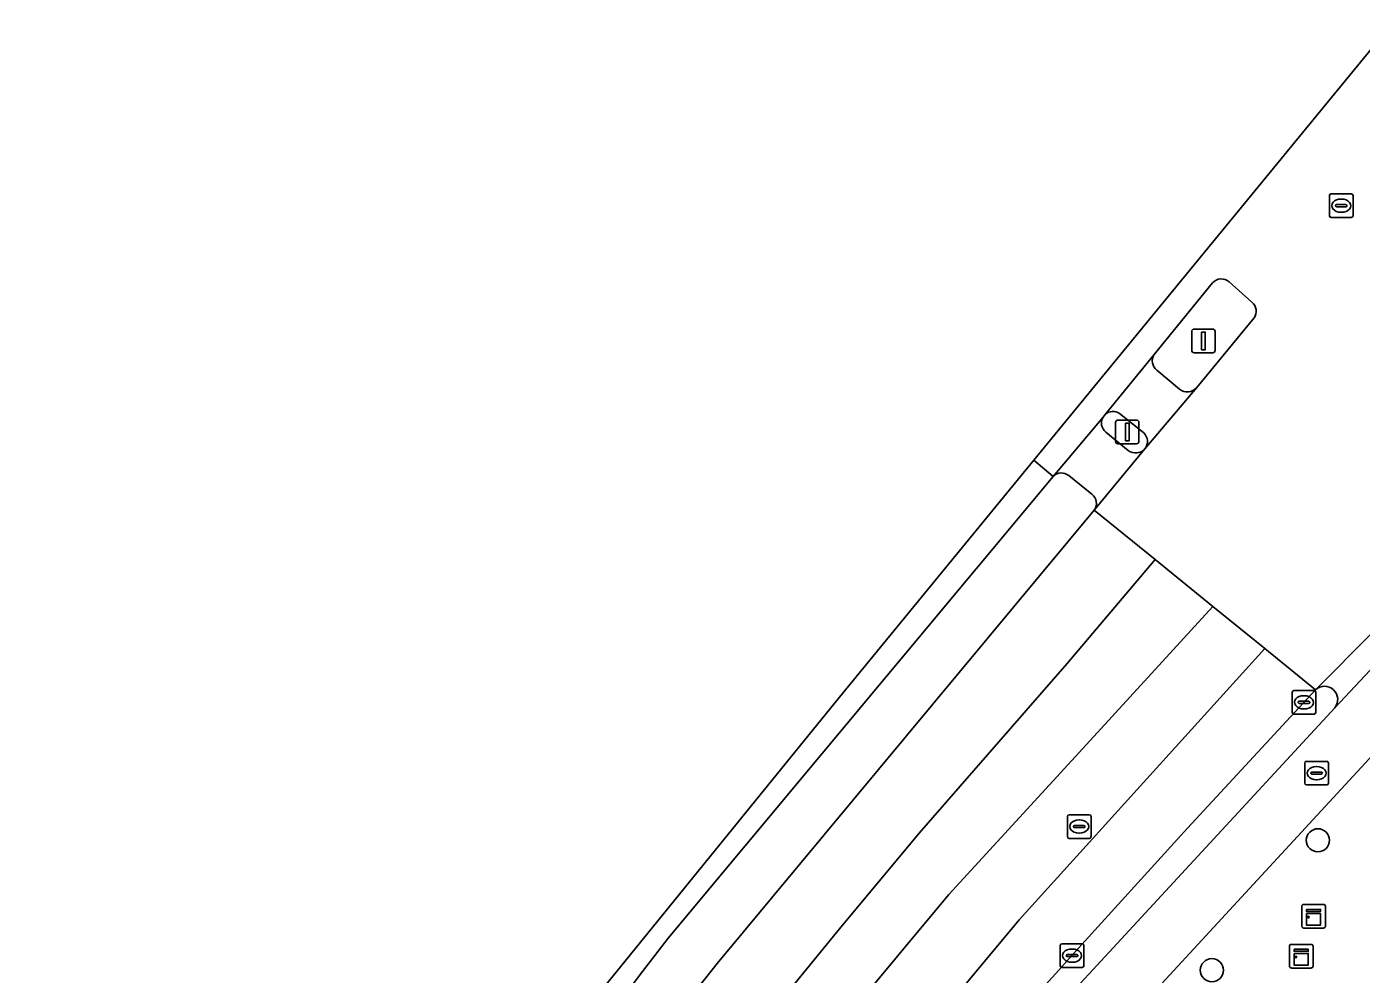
# Model space of a CAD drawing. Extents: x 160675 to 161153, y 383241 to 383714.
# Drawn here: x 160675.3 to 160731.8, y 383583.3 to 383623.4 of the extents above; entities that cross this region are included whole.
import ezdxf

# ---------------------------------------------------------------- set-up
doc = ezdxf.new("R2010")
doc.units = 0
for name, color, linetype in [('IMGEO_Berm_open', 7, 'Continuous'), ('IMGEO_Boom', 7, 'Continuous'), ('IMGEO_Brandkraan', 7, 'Continuous'), ('IMGEO_Fietspad_gesloten', 7, 'Continuous'), ('IMGEO_Fietspad_open', 7, 'Continuous'), ('IMGEO_Kast', 7, 'Continuous'), ('IMGEO_Kolk', 7, 'Continuous'), ('IMGEO_Lichtmast', 7, 'Continuous'), ('IMGEO_Rijbaan_lokaal_gesloten', 7, 'Continuous'), ('IMGEO_Rioolput', 7, 'Continuous'), ('IMGEO_Verkeerseiland_open', 7, 'Continuous'), ('IMGEO_Verkeersregelinstallatiepaal', 7, 'Continuous'), ('IMGEO_Voetpad_open', 7, 'Continuous')]:
    doc.layers.add(name, color=color, linetype=linetype)

msp = doc.modelspace()

# ---------------------------------------------------------------- linework, layer by layer
at = {"layer": 'IMGEO_Berm_open'}
for points in [[(160718.729, 383604.358), (160702.452, 383584.824), (160701.217, 383583.225), (160700.015, 383581.605), (160695.008, 383574.126)], [(160720.368, 383603.602), (160719.39, 383604.39)], [(160697.601, 383573.971), (160701.503, 383579.813), (160702.967, 383581.799), (160704.514, 383583.748), (160720.463, 383602.931)], [(160729.825, 383595.333), (160724.406, 383589.48), (160719.524, 383584.087)], [(160720.241, 383583.296), (160730.642, 383594.571)]]:
    msp.add_lwpolyline(points, dxfattribs=at)
for centre, radius, start, end in [((160719.077, 383604.004), 0.497, 51.028, 134.5153), ((160720.075, 383603.218), 0.483, 323.4859, 52.6309), ((160730.201, 383594.917), 0.561, 321.835, 132.1549), ((160817.455, 383494.338), 132.835, 137.49629, 148.98372), ((160795.912, 383510.438), 105.044, 136.08487, 154.99624)]:
    msp.add_arc(centre, radius, start, end, dxfattribs=at)
at = {"layer": 'IMGEO_Boom'}
for centre in [(160729.923, 383588.963), (160725.439, 383583.47)]:
    msp.add_circle(centre, 0.489, dxfattribs=at)
at = {"layer": 'IMGEO_Brandkraan'}
for p, q in [((160729.369, 383591.378), (160729.369, 383592.23)), ((160729.444, 383592.304), (160730.296, 383592.304)), ((160729.671, 383591.847), (160730.069, 383591.847)), ((160729.857, 383592.084), (160729.882, 383592.084)), ((160730.37, 383592.23), (160730.37, 383591.378)), ((160730.296, 383591.304), (160729.444, 383591.304)), ((160729.628, 383591.798), (160729.628, 383591.81)), ((160730.066, 383591.761), (160729.668, 383591.761)), ((160729.88, 383591.524), (160729.855, 383591.524)), ((160730.112, 383591.81), (160730.112, 383591.798))]:
    msp.add_line(p, q, dxfattribs=at)
for points in [[(160729.369, 383591.378), (160729.369, 383592.23)], [(160729.444, 383592.304), (160730.296, 383592.304)], [(160730.37, 383592.23), (160730.37, 383591.378)], [(160730.296, 383591.304), (160729.444, 383591.304)]]:
    msp.add_lwpolyline(points, dxfattribs=at)
for centre, radius, start, end in [((160729.446, 383592.228), 0.0765, 91.552, 178.448), ((160729.446, 383592.228), 0.0765, 91.552, 178.448), ((160729.668, 383591.807), 0.0403, 85.8775, 175.7526), ((160730.073, 383591.809), 0.0386, 1.7309, 96.639), ((160730.294, 383592.228), 0.0765, 1.552, 88.448), ((160730.294, 383592.228), 0.0765, 1.552, 88.448), ((160729.446, 383591.38), 0.0765, 181.552, 268.448), ((160729.446, 383591.38), 0.0765, 181.552, 268.448), ((160729.665, 383591.797), 0.0366, 178.938, 274.7102), ((160730.069, 383591.804), 0.043, 264.8664, 352.4533), ((160730.294, 383591.38), 0.0765, 271.552, 358.448), ((160730.294, 383591.38), 0.0765, 271.552, 358.448)]:
    msp.add_arc(centre, radius, start, end, dxfattribs=at)
for centre, major_axis, ratio, start_param, end_param in [((160729.856, 383591.804), (-0.387, 0.002), 0.722429, 4.712389, 7.853982), ((160729.881, 383591.804), (-0.39, 0.002), 0.717154, 1.570796, 4.712389)]:
    msp.add_ellipse(centre, major_axis=major_axis, ratio=ratio, start_param=start_param, end_param=end_param, dxfattribs=at)
at = {"layer": 'IMGEO_Fietspad_gesloten'}
for points in [[(160736.741, 383600.914), (160735.326, 383599.476), (160732.973, 383597.065), (160730.642, 383594.571), (160720.241, 383583.296)], [(160720.294, 383579.626), (160734.953, 383595.515)]]:
    msp.add_lwpolyline(points, dxfattribs=at)
msp.add_arc((160795.912, 383510.438), 105.044, 136.08487, 154.99624, dxfattribs=at)
at = {"layer": 'IMGEO_Fietspad_open'}
for points in [[(160722.997, 383609.51), (160720.929, 383606.979)], [(160724.073, 383608.042), (160723.111, 383608.854)], [(160722.601, 383605.517), (160724.798, 383608.11)], [(160721.54, 383607.015), (160722.557, 383606.203)]]:
    msp.add_lwpolyline(points, dxfattribs=at)
for centre, radius, start, end in [((160723.422, 383609.246), 0.5, 148.1207, 231.5962), ((160724.4, 383608.45), 0.523, 231.2187, 319.4978), ((160721.257, 383606.614), 0.49, 54.763, 131.981), ((160722.211, 383605.836), 0.504, 320.6958, 46.6441)]:
    msp.add_arc(centre, radius, start, end, dxfattribs=at)
at = {"layer": 'IMGEO_Kast'}
for p, q in [((160729.315, 383586.253), (160730.156, 383586.253)), ((160730.156, 383586.253), (160729.315, 383586.253)), ((160729.24, 383585.328), (160729.24, 383586.169)), ((160729.24, 383586.169), (160729.24, 383585.328)), ((160730.24, 383586.178), (160730.24, 383585.337)), ((160730.24, 383585.337), (160730.24, 383586.178)), ((160730.165, 383585.253), (160729.324, 383585.253)), ((160729.324, 383585.253), (160730.165, 383585.253)), ((160728.795, 383584.563), (160729.636, 383584.563)), ((160729.636, 383584.563), (160728.795, 383584.563)), ((160728.72, 383583.638), (160728.72, 383584.479)), ((160728.72, 383584.479), (160728.72, 383583.638)), ((160729.72, 383584.488), (160729.72, 383583.647)), ((160729.72, 383583.647), (160729.72, 383584.488)), ((160729.645, 383583.563), (160728.804, 383583.563)), ((160728.804, 383583.563), (160729.645, 383583.563))]:
    msp.add_line(p, q, dxfattribs=at)
for points in [[(160729.435, 383586.043), (160730.035, 383586.043), (160730.035, 383585.958), (160729.435, 383585.958), (160729.435, 383586.043)], [(160729.435, 383585.868), (160730.035, 383585.868), (160730.035, 383585.379), (160729.435, 383585.379), (160729.435, 383585.868)], [(160728.915, 383584.353), (160729.515, 383584.353), (160729.515, 383584.268), (160728.915, 383584.268), (160728.915, 383584.353)], [(160728.915, 383584.178), (160729.515, 383584.178), (160729.515, 383583.689), (160728.915, 383583.689), (160728.915, 383584.178)]]:
    msp.add_lwpolyline(points, dxfattribs=at)
for centre in [(160729.519, 383585.717), (160728.999, 383584.027)]:
    msp.add_circle(centre, 0.0377, dxfattribs=at)
for centre, start, end in [((160729.318, 383586.175), 92.4484, 184.2845), ((160729.318, 383586.175), 92.4484, 184.2845), ((160730.162, 383586.175), 2.4484, 94.2845), ((160730.162, 383586.175), 2.4484, 94.2845), ((160729.318, 383585.331), 182.4484, 274.2845), ((160729.318, 383585.331), 182.4484, 274.2845), ((160730.162, 383585.331), 272.4484, 4.2845), ((160730.162, 383585.331), 272.4484, 4.2845), ((160728.798, 383584.485), 92.4484, 184.2845), ((160728.798, 383584.485), 92.4484, 184.2845), ((160729.642, 383584.485), 2.4484, 94.2845), ((160729.642, 383584.485), 2.4484, 94.2845), ((160728.798, 383583.641), 182.4484, 274.2845), ((160728.798, 383583.641), 182.4484, 274.2845), ((160729.642, 383583.641), 272.4484, 4.2845), ((160729.642, 383583.641), 272.4484, 4.2845)]:
    msp.add_arc(centre, 0.0779, start, end, dxfattribs=at)
at = {"layer": 'IMGEO_Kolk'}
for p, q in [((160728.835, 383594.373), (160728.835, 383595.225)), ((160728.91, 383595.299), (160729.762, 383595.299)), ((160729.836, 383595.225), (160729.836, 383594.373)), ((160729.094, 383594.793), (160729.094, 383594.805)), ((160729.532, 383594.756), (160729.134, 383594.756)), ((160729.137, 383594.842), (160729.535, 383594.842)), ((160729.323, 383595.079), (160729.348, 383595.079)), ((160729.578, 383594.805), (160729.578, 383594.793)), ((160729.762, 383594.299), (160728.91, 383594.299)), ((160729.346, 383594.519), (160729.321, 383594.519)), ((160719.028, 383583.66), (160719.028, 383584.512)), ((160719.103, 383584.586), (160719.955, 383584.586)), ((160720.029, 383584.512), (160720.029, 383583.66)), ((160719.287, 383584.08), (160719.287, 383584.092)), ((160719.725, 383584.043), (160719.327, 383584.043)), ((160719.33, 383584.129), (160719.728, 383584.129)), ((160719.516, 383584.366), (160719.541, 383584.366)), ((160719.771, 383584.092), (160719.771, 383584.08)), ((160719.955, 383583.586), (160719.103, 383583.586)), ((160719.539, 383583.806), (160719.514, 383583.806))]:
    msp.add_line(p, q, dxfattribs=at)
for points in [[(160728.835, 383594.373), (160728.835, 383595.225)], [(160728.91, 383595.299), (160729.762, 383595.299)], [(160729.836, 383595.225), (160729.836, 383594.373)], [(160729.762, 383594.299), (160728.91, 383594.299)], [(160719.028, 383583.66), (160719.028, 383584.512)], [(160719.103, 383584.586), (160719.955, 383584.586)], [(160720.029, 383584.512), (160720.029, 383583.66)], [(160719.955, 383583.586), (160719.103, 383583.586)]]:
    msp.add_lwpolyline(points, dxfattribs=at)
for centre, radius, start, end in [((160728.912, 383595.223), 0.0765, 91.552, 178.448), ((160728.912, 383595.223), 0.0765, 91.552, 178.448), ((160729.76, 383595.223), 0.0765, 1.552, 88.448), ((160729.76, 383595.223), 0.0765, 1.552, 88.448), ((160729.134, 383594.802), 0.0403, 85.8775, 175.7526), ((160729.131, 383594.792), 0.0366, 178.938, 274.7102), ((160729.535, 383594.799), 0.043, 264.8664, 352.4533), ((160729.539, 383594.804), 0.0386, 1.7309, 96.639), ((160728.912, 383594.375), 0.0765, 181.552, 268.448), ((160728.912, 383594.375), 0.0765, 181.552, 268.448), ((160729.76, 383594.375), 0.0765, 271.552, 358.448), ((160729.76, 383594.375), 0.0765, 271.552, 358.448), ((160719.105, 383584.51), 0.0765, 91.552, 178.448), ((160719.105, 383584.51), 0.0765, 91.552, 178.448), ((160719.953, 383584.51), 0.0765, 1.552, 88.448), ((160719.953, 383584.51), 0.0765, 1.552, 88.448), ((160719.327, 383584.089), 0.0403, 85.8775, 175.7526), ((160719.324, 383584.079), 0.0366, 178.938, 274.7102), ((160719.728, 383584.086), 0.043, 264.8664, 352.4533), ((160719.732, 383584.091), 0.0386, 1.7309, 96.639), ((160719.105, 383583.662), 0.0765, 181.552, 268.448), ((160719.105, 383583.662), 0.0765, 181.552, 268.448), ((160719.953, 383583.662), 0.0765, 271.552, 358.448), ((160719.953, 383583.662), 0.0765, 271.552, 358.448)]:
    msp.add_arc(centre, radius, start, end, dxfattribs=at)
for centre, major_axis, ratio, start_param, end_param in [((160729.322, 383594.799), (-0.387, 0.002), 0.722429, 4.712389, 7.853982), ((160729.347, 383594.799), (-0.39, 0.002), 0.717154, 1.570796, 4.712389), ((160719.515, 383584.086), (-0.387, 0.002), 0.722429, 4.712389, 7.853982), ((160719.54, 383584.086), (-0.39, 0.002), 0.717154, 1.570796, 4.712389)]:
    msp.add_ellipse(centre, major_axis=major_axis, ratio=ratio, start_param=start_param, end_param=end_param, dxfattribs=at)
at = {"layer": 'IMGEO_Lichtmast'}
for p, q in [((160724.587, 383609.685), (160724.587, 383610.485)), ((160724.587, 383610.485), (160724.587, 383609.685)), ((160724.687, 383610.585), (160725.477, 383610.585)), ((160725.477, 383610.585), (160724.687, 383610.585)), ((160725.577, 383610.485), (160725.577, 383609.685)), ((160725.577, 383609.685), (160725.577, 383610.485)), ((160725.477, 383609.585), (160724.687, 383609.585)), ((160724.687, 383609.585), (160725.477, 383609.585))]:
    msp.add_line(p, q, dxfattribs=at)
msp.add_lwpolyline([(160725.007, 383610.46), (160725.157, 383610.46), (160725.157, 383609.71), (160725.007, 383609.71), (160725.007, 383610.46)], dxfattribs=at)
for centre, start, end in [((160724.687, 383610.485), 90, 180), ((160724.687, 383610.485), 90, 180), ((160725.477, 383610.485), 0, 90), ((160725.477, 383610.485), 360, 90), ((160724.687, 383609.685), 180, 270), ((160724.687, 383609.685), 180, 270), ((160725.477, 383609.685), 270, 0), ((160725.477, 383609.685), 270, 0)]:
    msp.add_arc(centre, 0.1, start, end, dxfattribs=at)
at = {"layer": 'IMGEO_Rijbaan_lokaal_gesloten'}
for points in [[(160733.973, 383622.667), (160732.957, 383623.376), (160717.907, 383605.036)], [(160727.222, 383611.055), (160724.798, 383608.11), (160722.601, 383605.517), (160720.463, 383602.931), (160723.044, 383600.836), (160725.485, 383598.855), (160727.682, 383597.073), (160729.825, 383595.333), (160732.251, 383597.762), (160734.651, 383600.15), (160736.15, 383601.662), (160747.056, 383612.661), (160746.79, 383612.921)], [(160717.907, 383605.036), (160718.729, 383604.358), (160720.837, 383606.866), (160720.929, 383606.979), (160722.997, 383609.51), (160725.465, 383612.537)], [(160726.172, 383612.582), (160727.136, 383611.728)], [(160695.008, 383574.126), (160700.015, 383581.605), (160701.217, 383583.225), (160702.452, 383584.824), (160718.729, 383604.358), (160717.907, 383605.036), (160709.688, 383595.022), (160696.528, 383578.802), (160695.17, 383577.128), (160686.295, 383560.103), (160678.578, 383539.845), (160675.636, 383523.856), (160675.457, 383514.427), (160675.323, 383507.364), (160681.062, 383461.517), (160687.429, 383392.401), (160690.846, 383309.913), (160690.823, 383309.426)], [(160723.044, 383600.836), (160720.463, 383602.931), (160704.514, 383583.748), (160702.967, 383581.799), (160701.503, 383579.813), (160697.601, 383573.971)], [(160678.343, 383505.911), (160678.616, 383502.924), (160678.873, 383508.063), (160679.388, 383515.338), (160679.874, 383520.258), (160680.501, 383524.333), (160681.16, 383527.53), (160682.371, 383532.368), (160684.145, 383538.275), (160686.454, 383545.185), (160688.975, 383551.769), (160691.409, 383557.397), (160694.147, 383562.923), (160696.741, 383567.566), (160700.534, 383573.501), (160702.963, 383576.838), (160705.6, 383580.218), (160709.696, 383585.215), (160713.063, 383589.27), (160719.324, 383596.439), (160723.044, 383600.836)], [(160725.485, 383598.855), (160723.044, 383600.836), (160719.324, 383596.439), (160713.063, 383589.27), (160709.696, 383585.215), (160705.6, 383580.218), (160702.963, 383576.838), (160700.534, 383573.501), (160696.741, 383567.566), (160694.147, 383562.923), (160691.409, 383557.397), (160688.975, 383551.769), (160686.454, 383545.185), (160684.145, 383538.275), (160682.371, 383532.368), (160681.16, 383527.53), (160680.501, 383524.333), (160679.874, 383520.258), (160679.388, 383515.338), (160678.873, 383508.063), (160678.616, 383502.924)], [(160685.454, 383532.715), (160686.021, 383534.678), (160688.067, 383541.099), (160690.125, 383546.785), (160692.81, 383553.46), (160693.996, 383556.078), (160695.715, 383559.665), (160698.57, 383564.917), (160700.214, 383567.717), (160701.75, 383570.142), (160704.599, 383574.336), (160706.977, 383577.606), (160709.977, 383581.462), (160714.314, 383586.666), (160720.291, 383593.191), (160725.485, 383598.855)], [(160710.987, 383578.024), (160717.292, 383585.599), (160727.682, 383597.073), (160725.485, 383598.855), (160720.291, 383593.191), (160714.314, 383586.666), (160709.977, 383581.462)], [(160729.825, 383595.333), (160727.682, 383597.073), (160717.292, 383585.599), (160710.987, 383578.024), (160707.499, 383573.354), (160704.487, 383569.021), (160701.37, 383563.93), (160698.475, 383558.64), (160695.509, 383552.532), (160692.543, 383545.152), (160690.79, 383540.075), (160689.355, 383535.536), (160687.563, 383528.543), (160686.35, 383522.561), (160685.459, 383515.912), (160684.867, 383507.93), (160684.757, 383502.656), (160684.835, 383499.113), (160684.974, 383496.66)], [(160719.524, 383584.087), (160724.406, 383589.48), (160729.825, 383595.333)]]:
    msp.add_lwpolyline(points, dxfattribs=at)
for centre, radius, start, end in [((160725.841, 383612.21), 0.498, 48.3427, 138.9411), ((160726.801, 383611.343), 0.51, 325.6245, 48.9398), ((160817.455, 383494.338), 132.835, 137.49629, 148.98372)]:
    msp.add_arc(centre, radius, start, end, dxfattribs=at)
at = {"layer": 'IMGEO_Rioolput'}
for p, q in [((160730.41, 383615.38), (160730.41, 383616.232)), ((160730.485, 383616.306), (160731.337, 383616.306)), ((160731.411, 383616.232), (160731.411, 383615.38)), ((160730.669, 383615.8), (160730.669, 383615.812)), ((160731.107, 383615.763), (160730.709, 383615.763)), ((160730.712, 383615.849), (160731.11, 383615.849)), ((160730.898, 383616.086), (160730.923, 383616.086)), ((160731.153, 383615.812), (160731.153, 383615.8)), ((160731.337, 383615.306), (160730.485, 383615.306)), ((160730.921, 383615.526), (160730.896, 383615.526)), ((160719.33, 383589.12), (160719.33, 383589.972)), ((160719.405, 383590.046), (160720.257, 383590.046)), ((160719.632, 383589.589), (160720.03, 383589.589)), ((160719.818, 383589.826), (160719.843, 383589.826)), ((160720.331, 383589.972), (160720.331, 383589.12)), ((160720.257, 383589.046), (160719.405, 383589.046)), ((160719.589, 383589.54), (160719.589, 383589.552)), ((160720.027, 383589.503), (160719.629, 383589.503)), ((160719.841, 383589.266), (160719.816, 383589.266)), ((160720.073, 383589.552), (160720.073, 383589.54))]:
    msp.add_line(p, q, dxfattribs=at)
for points in [[(160730.41, 383615.38), (160730.41, 383616.232)], [(160730.485, 383616.306), (160731.337, 383616.306)], [(160731.411, 383616.232), (160731.411, 383615.38)], [(160731.337, 383615.306), (160730.485, 383615.306)], [(160719.33, 383589.12), (160719.33, 383589.972)], [(160719.405, 383590.046), (160720.257, 383590.046)], [(160720.331, 383589.972), (160720.331, 383589.12)], [(160720.257, 383589.046), (160719.405, 383589.046)]]:
    msp.add_lwpolyline(points, dxfattribs=at)
for centre, radius, start, end in [((160730.487, 383616.23), 0.0765, 91.552, 178.448), ((160730.487, 383616.23), 0.0765, 91.552, 178.448), ((160731.335, 383616.23), 0.0765, 1.552, 88.448), ((160731.335, 383616.23), 0.0765, 1.552, 88.448), ((160730.709, 383615.809), 0.0403, 85.8775, 175.7526), ((160730.706, 383615.799), 0.0366, 178.938, 274.7102), ((160731.11, 383615.806), 0.043, 264.8664, 352.4533), ((160731.114, 383615.811), 0.0386, 1.7309, 96.639), ((160730.487, 383615.382), 0.0765, 181.552, 268.448), ((160730.487, 383615.382), 0.0765, 181.552, 268.448), ((160731.335, 383615.382), 0.0765, 271.552, 358.448), ((160731.335, 383615.382), 0.0765, 271.552, 358.448), ((160719.407, 383589.97), 0.0765, 91.552, 178.448), ((160719.407, 383589.97), 0.0765, 91.552, 178.448), ((160719.629, 383589.549), 0.0403, 85.8775, 175.7526), ((160720.034, 383589.551), 0.0386, 1.7309, 96.639), ((160720.255, 383589.97), 0.0765, 1.552, 88.448), ((160720.255, 383589.97), 0.0765, 1.552, 88.448), ((160719.407, 383589.122), 0.0765, 181.552, 268.448), ((160719.407, 383589.122), 0.0765, 181.552, 268.448), ((160719.626, 383589.539), 0.0366, 178.938, 274.7102), ((160720.03, 383589.546), 0.043, 264.8664, 352.4533), ((160720.255, 383589.122), 0.0765, 271.552, 358.448), ((160720.255, 383589.122), 0.0765, 271.552, 358.448)]:
    msp.add_arc(centre, radius, start, end, dxfattribs=at)
for centre, major_axis, ratio, start_param, end_param in [((160730.897, 383615.806), (-0.387, 0.002), 0.722429, 4.712389, 7.853982), ((160730.922, 383615.806), (-0.39, 0.002), 0.717154, 1.570796, 4.712389), ((160719.817, 383589.546), (-0.387, 0.002), 0.722429, 4.712389, 7.853982), ((160719.842, 383589.546), (-0.39, 0.002), 0.717154, 1.570796, 4.712389)]:
    msp.add_ellipse(centre, major_axis=major_axis, ratio=ratio, start_param=start_param, end_param=end_param, dxfattribs=at)
at = {"layer": 'IMGEO_Verkeerseiland_open'}
for points in [[(160725.465, 383612.537), (160722.997, 383609.51)], [(160727.136, 383611.728), (160726.172, 383612.582)], [(160724.798, 383608.11), (160727.222, 383611.055)], [(160723.111, 383608.854), (160724.073, 383608.042)], [(160720.929, 383606.979), (160720.837, 383606.866)], [(160722.557, 383606.203), (160721.54, 383607.015)], [(160720.953, 383606.233), (160721.903, 383605.444)]]:
    msp.add_lwpolyline(points, dxfattribs=at)
for centre, radius, start, end in [((160725.841, 383612.21), 0.498, 48.3427, 138.9411), ((160726.801, 383611.343), 0.51, 325.6245, 48.9398), ((160723.422, 383609.246), 0.5, 148.1207, 231.5962), ((160724.4, 383608.45), 0.523, 231.2187, 319.4978), ((160721.257, 383606.614), 0.49, 54.763, 131.981), ((160721.265, 383606.617), 0.495, 149.8056, 230.9633), ((160722.211, 383605.836), 0.504, 320.6958, 46.6441), ((160722.211, 383605.874), 0.529, 234.3872, 317.5539)]:
    msp.add_arc(centre, radius, start, end, dxfattribs=at)
at = {"layer": 'IMGEO_Verkeersregelinstallatiepaal'}
for p, q in [((160721.368, 383605.835), (160721.368, 383606.635)), ((160721.368, 383606.635), (160721.368, 383605.835)), ((160721.468, 383606.735), (160722.258, 383606.735)), ((160722.258, 383606.735), (160721.468, 383606.735)), ((160722.358, 383606.635), (160722.358, 383605.835)), ((160722.358, 383605.835), (160722.358, 383606.635)), ((160722.258, 383605.735), (160721.468, 383605.735)), ((160721.468, 383605.735), (160722.258, 383605.735))]:
    msp.add_line(p, q, dxfattribs=at)
msp.add_lwpolyline([(160721.788, 383606.61), (160721.938, 383606.61), (160721.938, 383605.86), (160721.788, 383605.86), (160721.788, 383606.61)], dxfattribs=at)
for centre, start, end in [((160721.468, 383606.635), 90, 180), ((160721.468, 383606.635), 90, 180), ((160722.258, 383606.635), 0, 90), ((160722.258, 383606.635), 360, 90), ((160721.468, 383605.835), 180, 270), ((160721.468, 383605.835), 180, 270), ((160722.258, 383605.835), 270, 0), ((160722.258, 383605.835), 270, 0)]:
    msp.add_arc(centre, 0.1, start, end, dxfattribs=at)
at = {"layer": 'IMGEO_Voetpad_open'}
for points in [[(160720.837, 383606.866), (160718.729, 383604.358)], [(160721.903, 383605.444), (160720.953, 383606.233)], [(160720.463, 383602.931), (160722.601, 383605.517)], [(160719.39, 383604.39), (160720.368, 383603.602)], [(160738.597, 383599.464), (160734.953, 383595.515), (160720.294, 383579.626)], [(160732.251, 383597.762), (160729.825, 383595.333)], [(160730.642, 383594.571), (160732.973, 383597.065)]]:
    msp.add_lwpolyline(points, dxfattribs=at)
for centre, radius, start, end in [((160721.265, 383606.617), 0.495, 149.8056, 230.9633), ((160722.211, 383605.874), 0.529, 234.3872, 317.5539), ((160719.077, 383604.004), 0.497, 51.028, 134.5153), ((160720.075, 383603.218), 0.483, 323.4859, 52.6309), ((160730.201, 383594.917), 0.561, 321.835, 132.1549)]:
    msp.add_arc(centre, radius, start, end, dxfattribs=at)

doc.saveas('drawing.dxf')
